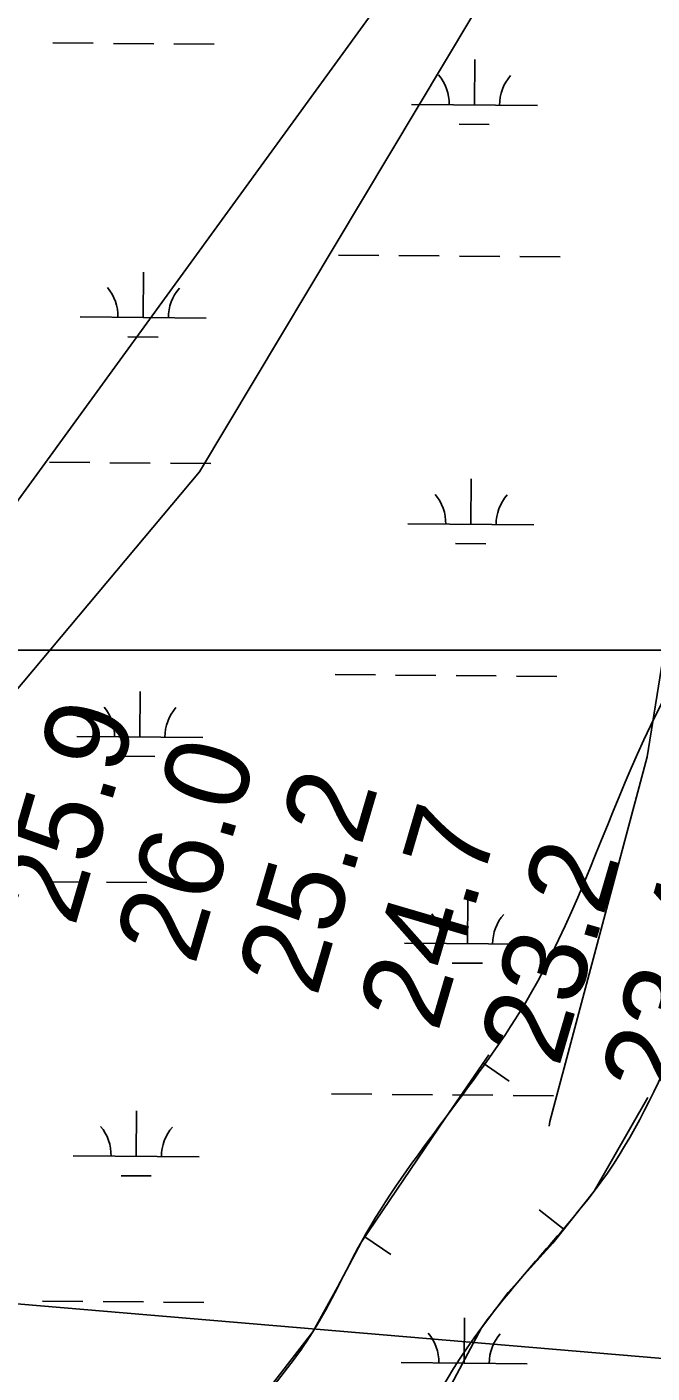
# Model space of a CAD drawing. Extents: x 3271442 to 3309282, y 752266 to 777610.
# Drawn here: x 3286622 to 3287118, y 763130 to 764198 of the extents above; entities that cross this region are included whole.
import ezdxf

# ---------------------------------------------------------------- set-up
doc = ezdxf.new("R2010")
doc.units = 0
for name, color, linetype in [('V-BORW-LINE', 7, 'Continuous'), ('V-GRID-MAJR', 7, 'Continuous'), ('V-RIVR-RANG', 7, 'Continuous'), ('V-TOPO-BNDY', 7, 'Continuous'), ('V-TOPO-MINR', 7, 'Continuous'), ('V-UTIL-LINE', 7, 'Continuous'), ('V-WETL-SWMP', 7, 'Continuous')]:
    doc.layers.add(name, color=color, linetype=linetype)

msp = doc.modelspace()

# ---------------------------------------------------------------- linework, layer by layer
at = {"layer": 'V-BORW-LINE'}
for p, q in [((3286984.1250000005, 763376.0759999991), (3287004.7220000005, 763361.905999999)), ((3287048.3600000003, 763244.2749999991), (3287028.7780000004, 763259.8169999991)), ((3286890.2970000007, 763238.410999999), (3286910.9840000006, 763224.3729999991))]:
    msp.add_line(p, q, dxfattribs=at)
for points in [[(3286988.7060000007, 763382.733999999), (3286954.2460000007, 763332.6449999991), (3286887.5600000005, 763234.376999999), (3286868.5490000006, 763198.5369999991), (3286849.0520000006, 763162.974999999), (3286806.0730000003, 763107.8539999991), (3286762.9530000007, 763052.8389999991), (3286739.9560000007, 763017.7629999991), (3286717.0110000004, 762982.6569999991), (3286707.3510000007, 762969.0939999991)], [(3286854.5930000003, 762927.844999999), (3286910.6200000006, 763030.4289999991), (3286982.8180000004, 763166.2989999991), (3287003.9330000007, 763194.1789999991), (3287039.5780000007, 763233.2109999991), (3287072.3390000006, 763274.4859999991), (3287114.8310000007, 763348.868999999)]]:
    msp.add_lwpolyline(points, dxfattribs=at)
msp.add_spline([(3287493.5970000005, 764310.9809999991), (3287496.4900000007, 764216.096999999), (3287433.3310000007, 764060.888999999), (3287280.7380000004, 763786.069999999), (3287241.3350000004, 763729.177999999), (3287228.0300000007, 763693.354999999), (3287286.1940000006, 763705.8259999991), (3287226.7870000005, 763558.2629999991), (3287072.3390000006, 763274.4859999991), (3286982.8180000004, 763166.2989999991), (3286836.8860000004, 762895.4249999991), (3286750.6830000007, 762775.8209999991), (3286628.0500000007, 762584.7769999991), (3286542.9360000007, 762476.0639999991), (3286522.5310000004, 762469.290999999), (3286508.2990000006, 762473.253999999), (3286505.0760000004, 762518.839999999), (3286526.1290000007, 762600.0859999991), (3286589.0210000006, 762774.5589999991), (3286626.7500000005, 762854.3579999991), (3286717.0110000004, 762982.6569999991), (3286762.9530000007, 763052.8389999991), (3286849.0520000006, 763162.974999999), (3286887.5600000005, 763234.376999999), (3287021.5440000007, 763430.4659999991), (3287208.1290000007, 763770.9759999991), (3287255.8900000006, 763817.449999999), (3287276.4910000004, 763898.447999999), (3287311.4130000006, 763982.2949999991), (3287354.3230000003, 764034.9339999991), (3287423.9420000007, 764171.917999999), (3287462.5320000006, 764293.0709999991), (3287493.5970000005, 764310.9809999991)], degree=3, dxfattribs=at)
at = {"layer": 'V-GRID-MAJR'}
msp.add_spline([(3275589.54, 763703.55), (3280833.333, 763703.169), (3286077.126, 763703.55), (3291320.919, 763704.694), (3296564.7120000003, 763706.601), (3301808.505, 763709.27), (3307052.2970000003, 763712.703), (3307052.298, 763712.703)], degree=3, dxfattribs=at)
at = {"layer": 'V-TOPO-BNDY'}
for p, q in [((3287114.253, 763619.051), (3287198.8540000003, 764146.775)), ((3287037.122, 763329.781), (3287114.253, 763619.051)), ((3287036.5176903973, 763326.1222471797), (3287037.122, 763329.781))]:
    msp.add_line(p, q, dxfattribs=at)
at = {"layer": 'V-TOPO-MINR'}
for points in [[(3287169.867947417, 764616.7843190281), (3287061.286566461, 764349.8059613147), (3286759.0271708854, 763845.1852401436), (3286590.0736769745, 763644.0080797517)], [(3286507.302064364, 763674.5900689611), (3286978.3715545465, 764322.395241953), (3287014.4152020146, 764380.2991795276), (3287056.1830458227, 764558.7178064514)]]:
    msp.add_lwpolyline(points, dxfattribs=at)
at = {"layer": 'V-UTIL-LINE'}
msp.add_lwpolyline([(3284680.99, 763349.585), (3290442.161, 762859.978), (3294363.62, 762975.033), (3296343.031, 765526.605)], dxfattribs=at)
at = {"layer": 'V-WETL-SWMP'}
for p, q in [((3286642.772149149, 764185.3469354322), (3286674.7710584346, 764185.0833665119)), ((3286690.770513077, 764184.951582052), (3286722.7694223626, 764184.6880131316)), ((3286738.768877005, 764184.5562286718), (3286770.7677862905, 764184.2926597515)), ((3286977.2223200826, 764136.1605593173), (3286977.518830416, 764172.159337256)), ((3286927.2240243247, 764136.5723857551), (3287027.220615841, 764135.7487328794)), ((3286965.095633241, 764120.8289214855), (3286989.094815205, 764120.6312447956)), ((3286869.3930092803, 764016.9736589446), (3286901.3919185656, 764016.7100900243)), ((3286917.3913732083, 764016.5783055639), (3286949.3902824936, 764016.314736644)), ((3286965.389737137, 764016.182952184), (3286997.3886464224, 764015.9193832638)), ((3287013.3881010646, 764015.7875988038), (3287045.3870103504, 764015.5240298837)), ((3286714.388347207, 763967.5066828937), (3286714.6848575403, 764003.5054608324)), ((3286664.3900514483, 763967.9185093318), (3286764.386642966, 763967.094856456)), ((3286702.2616603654, 763952.1750450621), (3286726.260842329, 763951.9773683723)), ((3286640.0321053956, 763852.6832284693), (3286672.031014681, 763852.419659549)), ((3286688.030469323, 763852.2878750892), (3286720.029378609, 763852.0243061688)), ((3286736.028833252, 763851.892521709), (3286768.0277425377, 763851.6289527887)), ((3286974.4822763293, 763803.4968523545), (3286974.7787866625, 763839.4956302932)), ((3286924.483980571, 763803.9086787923), (3287024.4805720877, 763803.0850259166)), ((3286962.355589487, 763788.1652145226), (3286986.354771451, 763787.9675378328)), ((3286866.6529655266, 763684.3099519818), (3286898.6518748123, 763684.0463830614)), ((3286914.651329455, 763683.9145986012), (3286946.6502387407, 763683.6510296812)), ((3286962.6496933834, 763683.5192452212), (3286994.6486026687, 763683.255676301)), ((3287010.648057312, 763683.1238918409), (3287042.6469665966, 763682.8603229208)), ((3286711.6483034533, 763634.8429759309), (3286711.9448137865, 763670.8417538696)), ((3286661.6500076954, 763635.2548023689), (3286761.6465992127, 763634.4311494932)), ((3286699.5216166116, 763619.5113380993), (3286723.5207985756, 763619.3136614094)), ((3286637.292061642, 763520.0195215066), (3286669.290970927, 763519.7559525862)), ((3286685.2904255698, 763519.6241681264), (3286717.289334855, 763519.360599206)), ((3286733.2887894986, 763519.2288147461), (3286765.287698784, 763518.9652458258)), ((3286971.7422325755, 763470.8331453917), (3286972.038742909, 763506.8319233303)), ((3286921.743936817, 763471.2449718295), (3287021.7405283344, 763470.4213189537)), ((3286959.6155457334, 763455.5015075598), (3286983.6147276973, 763455.30383087)), ((3286863.912921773, 763351.6462450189), (3286895.9118310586, 763351.3826760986)), ((3286911.911285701, 763351.2508916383), (3286943.910194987, 763350.9873227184)), ((3286959.9096496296, 763350.8555382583), (3286991.9085589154, 763350.5919693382)), ((3287007.908013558, 763350.4601848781), (3287039.906922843, 763350.196615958)), ((3286708.9082597, 763302.1792689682), (3286709.204770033, 763338.1780469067)), ((3286658.9099639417, 763302.5910954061), (3286758.906555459, 763301.7674425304)), ((3286696.781572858, 763286.8476311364), (3286720.780754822, 763286.6499544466)), ((3286634.552017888, 763187.355814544), (3286666.5509271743, 763187.0922456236)), ((3286682.5503818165, 763186.9604611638), (3286714.549291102, 763186.6968922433)), ((3286730.548745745, 763186.5651077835), (3286762.54765503, 763186.3015388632)), ((3286969.0021888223, 763138.1694384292), (3286969.298699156, 763174.1682163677)), ((3286919.0038930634, 763138.5812648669), (3287019.000484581, 763137.7576119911))]:
    msp.add_line(p, q, dxfattribs=at)
for centre, radius, start, end in [((3286921.985177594, 764137.0903564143), 35.24628790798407, 358.7562560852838, 40.29991441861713), ((3287032.467283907, 764136.1803363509), 35.246287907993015, 138.7562532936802, 180.29991162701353), ((3286659.1512047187, 763968.436479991), 35.24628790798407, 358.7562560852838, 40.29991441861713), ((3286769.6333110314, 763967.5264599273), 35.246287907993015, 138.7562532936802, 180.29991162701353), ((3286919.2451338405, 763804.4266494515), 35.24628790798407, 358.7562560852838, 40.29991441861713), ((3287029.7272401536, 763803.5166293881), 35.246287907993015, 138.7562532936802, 180.29991162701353), ((3286656.411160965, 763635.7727730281), 35.24628790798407, 358.7562560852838, 40.29991441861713), ((3286766.8932672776, 763634.8627529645), 35.246287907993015, 138.7562532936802, 180.29991162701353), ((3286916.505090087, 763471.7629424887), 35.24628790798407, 358.7562560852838, 40.29991441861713), ((3287026.9871964, 763470.8529224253), 35.246287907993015, 138.7562532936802, 180.29991162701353), ((3286653.671117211, 763303.1090660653), 35.24628790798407, 358.7562560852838, 40.29991441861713), ((3286764.1532235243, 763302.1990460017), 35.246287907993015, 138.7562532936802, 180.29991162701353), ((3286913.7650463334, 763139.099235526), 35.24628790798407, 358.7562560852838, 40.29991441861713), ((3287024.247152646, 763138.1892154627), 35.246287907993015, 138.7562532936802, 180.29991162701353)]:
    msp.add_arc(centre, radius, start, end, dxfattribs=at)

# ---------------------------------------------------------------- texts
at = {"layer": 'V-RIVR-RANG'}
for s, p in [('25.9', (3286660.0130551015, 763483.3032463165)), ('26.0', (3286755.288988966, 763452.8382748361)), ('25.2', (3286852.1253617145, 763427.6883434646)), ('24.7', (3286948.1443617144, 763399.7533434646)), ('23.2', (3287044.163361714, 763371.8193434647)), ('23.4', (3287140.1823617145, 763343.8843434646))]:
    msp.add_text(s, height=66.99999999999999, rotation=73.63832571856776, dxfattribs=at).set_placement(p)

doc.saveas('drawing.dxf')
